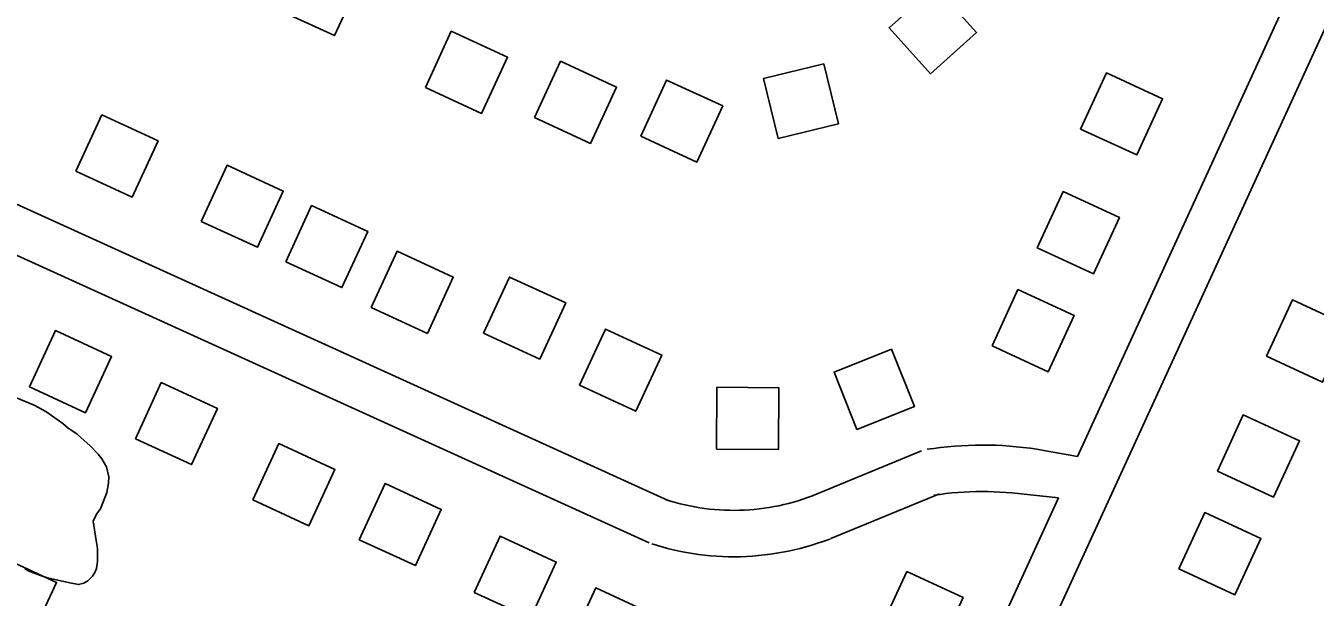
# Model space of a CAD drawing. Extents: x 3683402 to 3721514, y 487807 to 513565.
# Drawn here: x 3704021 to 3704854, y 494479 to 494848 of the extents above; entities that cross this region are included whole.
import ezdxf

# ---------------------------------------------------------------- set-up
doc = ezdxf.new("R2010")
doc.units = 0
for name, color, linetype in [('V-BLDG-OTLN', 7, 'Continuous'), ('V-ROAD-CNTR', 7, 'Continuous'), ('V-SITE-VEGE', 7, 'Continuous')]:
    doc.layers.add(name, color=color, linetype=linetype)

msp = doc.modelspace()

# ---------------------------------------------------------------- linework, layer by layer
at = {"layer": 'V-BLDG-OTLN'}
for points in [[(3704184.08, 494858.57), (3704220.41, 494841.83), (3704237.15, 494878.15), (3704200.83, 494894.9)], [(3704608.61, 494873.63), (3704578.91, 494846.84), (3704605.7, 494817.13), (3704635.41, 494843.92)], [(3704279.2, 494808.27), (3704315.52, 494791.52), (3704332.27, 494827.85), (3704295.94, 494844.59)], [(3704349.67, 494788.87), (3704386, 494772.12), (3704402.75, 494808.45), (3704366.42, 494825.2)], [(3704536.62, 494823.66), (3704497.77, 494814.14), (3704507.29, 494775.29), (3704546.14, 494784.81)], [(3704702.59, 494781.42), (3704738.92, 494764.68), (3704755.66, 494801.01), (3704719.33, 494817.75)], [(3704418.35, 494776.79), (3704454.68, 494760.05), (3704471.42, 494796.38), (3704435.09, 494813.12)], [(3704053.32, 494754.21), (3704089.65, 494737.47), (3704106.39, 494773.8), (3704070.07, 494790.54)], [(3704134.26, 494721.74), (3704170.59, 494705), (3704187.33, 494741.32), (3704151, 494758.07)], [(3704674.64, 494704.68), (3704710.97, 494687.93), (3704727.71, 494724.26), (3704691.38, 494741)], [(3704188.88, 494695.69), (3704225.2, 494678.94), (3704241.95, 494715.27), (3704205.62, 494732.01)], [(3704244.16, 494666.09), (3704280.49, 494649.35), (3704297.23, 494685.67), (3704260.9, 494702.42)], [(3704316.79, 494649.49), (3704353.12, 494632.75), (3704369.86, 494669.08), (3704333.53, 494685.82)], [(3704645.42, 494641.38), (3704681.75, 494624.63), (3704698.49, 494660.96), (3704662.17, 494677.7)], [(3704822.79, 494634.7), (3704859.12, 494617.95), (3704875.86, 494654.28), (3704839.53, 494671.02)], [(3704023.26, 494614.81), (3704059.59, 494598.07), (3704076.33, 494634.39), (3704040.01, 494651.14)], [(3704378.86, 494615.82), (3704415.19, 494599.07), (3704431.93, 494635.4), (3704395.6, 494652.14)], [(3704558.1, 494587.2), (3704595.25, 494602.03), (3704580.43, 494639.18), (3704543.28, 494624.35)], [(3704091.7, 494581.3), (3704128.03, 494564.55), (3704144.77, 494600.88), (3704108.44, 494617.62)], [(3704467.38, 494574.52), (3704507.38, 494574.27), (3704507.63, 494614.27), (3704467.63, 494614.52)], [(3704791.1, 494560.35), (3704827.42, 494543.6), (3704844.17, 494579.93), (3704807.84, 494596.68)], [(3704167.61, 494541.81), (3704203.94, 494525.07), (3704220.68, 494561.39), (3704184.35, 494578.14)], [(3704236.37, 494516.07), (3704272.7, 494499.33), (3704289.44, 494535.65), (3704253.11, 494552.4)], [(3704766.12, 494497.24), (3704802.45, 494480.49), (3704819.2, 494516.82), (3704782.87, 494533.57)], [(3704310.69, 494482.02), (3704347.02, 494465.28), (3704363.76, 494501.6), (3704327.44, 494518.35)], [(3703987.71, 494468.87), (3704024.04, 494452.13), (3704040.79, 494488.45), (3704004.46, 494505.2)], [(3704573.65, 494459.08), (3704609.98, 494442.33), (3704626.72, 494478.66), (3704590.39, 494495.4)], [(3704372.53, 494448.58), (3704408.86, 494431.84), (3704425.6, 494468.16), (3704389.27, 494484.91)]]:
    msp.add_lwpolyline(points, close=True, dxfattribs=at)
at = {"layer": 'V-ROAD-CNTR'}
for points in [[(3705014.46, 495254.22), (3704700.67, 494569.78)], [(3705041.71, 495241.67), (3704547.18, 494162.99)], [(3703820.97, 494820.99), (3704436.2, 494541.3)], [(3703808.55, 494793.68), (3704423.78, 494513.99)], [(3704603.5, 494574.47), (3704607.77, 494575.09), (3704612.19, 494575.65), (3704616.62, 494576.12), (3704621.06, 494576.51), (3704625.51, 494576.81), (3704629.96, 494577.03), (3704634.42, 494577.16), (3704638.88, 494577.21), (3704643.33, 494577.17), (3704647.79, 494577.05), (3704652.25, 494576.84), (3704656.69, 494576.54), (3704661.13, 494576.16), (3704665.57, 494575.7), (3704669.99, 494575.14), (3704674.4, 494574.51), (3704678.8, 494573.79), (3704700.67, 494569.78)], [(3704529.87, 494544.58), (3704599.94, 494573.49)], [(3704434.43, 494541.97), (3704437.66, 494540.97), (3704440.76, 494540.08), (3704443.87, 494539.27), (3704447, 494538.53), (3704450.15, 494537.85), (3704453.31, 494537.25), (3704456.48, 494536.72), (3704459.67, 494536.26), (3704462.86, 494535.88), (3704466.06, 494535.56), (3704469.27, 494535.32), (3704472.48, 494535.15), (3704475.7, 494535.05), (3704478.92, 494535.02), (3704482.13, 494535.07), (3704485.35, 494535.19), (3704488.56, 494535.38), (3704491.77, 494535.64), (3704494.97, 494535.98), (3704498.16, 494536.39), (3704501.34, 494536.86), (3704504.51, 494537.42), (3704507.67, 494538.04), (3704510.81, 494538.73), (3704513.93, 494539.49), (3704517.04, 494540.33), (3704520.13, 494541.23), (3704523.2, 494542.2), (3704526.24, 494543.24), (3704529.32, 494544.37), (3704530.22, 494544.72)], [(3704688.46, 494543.13), (3704519.92, 494175.52)], [(3704541.31, 494516.85), (3704611.38, 494545.76)], [(3704607.82, 494544.78), (3704611.81, 494545.36), (3704615.66, 494545.85), (3704619.52, 494546.26), (3704623.39, 494546.6), (3704627.26, 494546.86), (3704631.14, 494547.05), (3704635.02, 494547.17), (3704638.9, 494547.21), (3704642.78, 494547.18), (3704646.67, 494547.07), (3704650.54, 494546.88), (3704654.42, 494546.63), (3704658.29, 494546.3), (3704688.46, 494543.13)], [(3704425.55, 494513.31), (3704429.1, 494512.21), (3704432.85, 494511.14), (3704436.61, 494510.16), (3704440.4, 494509.26), (3704444.21, 494508.45), (3704448.03, 494507.72), (3704451.87, 494507.08), (3704455.72, 494506.52), (3704459.59, 494506.05), (3704463.46, 494505.67), (3704467.34, 494505.38), (3704471.23, 494505.17), (3704475.12, 494505.05), (3704479.01, 494505.02), (3704482.9, 494505.08), (3704486.79, 494505.22), (3704490.68, 494505.45), (3704494.56, 494505.77), (3704498.43, 494506.18), (3704502.29, 494506.67), (3704506.14, 494507.25), (3704509.98, 494507.92), (3704513.79, 494508.67), (3704517.59, 494509.51), (3704521.38, 494510.43), (3704525.14, 494511.44), (3704528.87, 494512.53), (3704532.59, 494513.71), (3704536.27, 494514.97), (3704539.86, 494516.29), (3704540.96, 494516.71)]]:
    msp.add_lwpolyline(points, dxfattribs=at)
at = {"layer": 'V-SITE-VEGE'}
msp.add_lwpolyline([(3704014.9, 494607.73), (3704026.4, 494603.04), (3704033.88, 494598.91), (3704044.83, 494591.21), (3704048.3, 494588.15), (3704053.78, 494584.54), (3704056.76, 494581.99), (3704062.21, 494576.88), (3704067.66, 494571.27), (3704070.13, 494568.22), (3704073.07, 494563.15), (3704074.49, 494556.59), (3704074.43, 494552.57), (3704073.33, 494546.56), (3704069.16, 494536.06), (3704066.6, 494532.58), (3704064.52, 494528.08), (3704066.35, 494515.49), (3704067.28, 494510.45), (3704067.16, 494501.9), (3704066.59, 494497.39), (3704065.55, 494494.89), (3704064, 494492.4), (3704060.94, 494489.42), (3704058.41, 494487.95), (3704054.87, 494487), (3704049.36, 494488.08), (3704034.83, 494491.31), (3704030.32, 494492.89), (3704022.33, 494496.02), (3704020.34, 494497.55)], dxfattribs=at)

doc.saveas('drawing.dxf')
